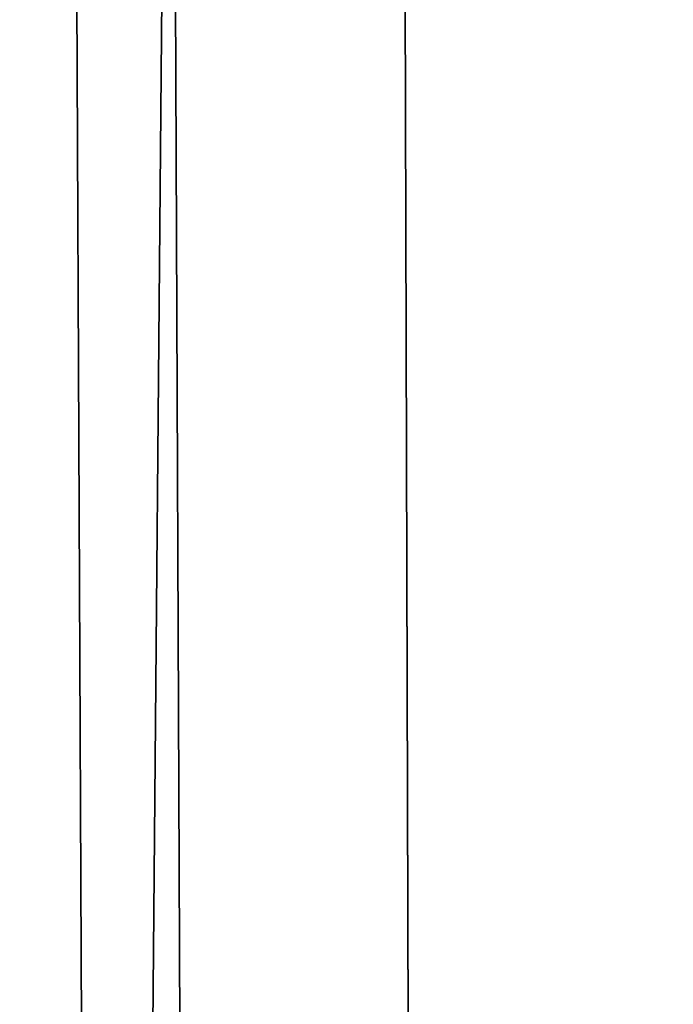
# Model space of a CAD drawing. Header units: metres. Extents: x -258 to 72, y -72 to 102.
# Tile 528 of 656: x -12.059 to -11.874, y 79.614 to 79.892. Entities that reach past the tile are written whole.
import ezdxf

# ---------------------------------------------------------------- set-up
doc = ezdxf.new("R2010")
doc.units = ezdxf.units.M
doc.layers.add('solid_FREESTAND_ASM_SW0005', color=7, linetype='CONTINUOUS')

msp = doc.modelspace()

# ---------------------------------------------------------------- linework, layer by layer
at = {"layer": 'solid_FREESTAND_ASM_SW0005'}
for points in [[(-11.839768, 100.5, 23.090229), (-12.546236, 19.27672, 24.078566), (-12.655509, 100.5, 24.247789)], [(-11.839768, 100.5, 23.090229), (-11.770615, 19.759874, 23.00201), (-12.546236, 19.27672, 24.078566)], [(-12.076273, 87.230507, 41.197395), (-12.546221, 19.276731, 40.521458), (-11.770597, 19.759884, 41.598011)], [(-12.042157, 86.563896, 41.243515), (-12.076273, 87.230507, 41.197395), (-11.770597, 19.759884, 41.598011)], [(-11.967987, 85.881363, 41.342525), (-12.042157, 86.563896, 41.243515), (-11.770597, 19.759884, 41.598011)], [(-11.848083, 85.173744, 41.499073), (-11.967987, 85.881363, 41.342525), (-11.770597, 19.759884, 41.598011)]]:
    msp.add_3dface(points, dxfattribs=at)

doc.saveas('drawing.dxf')
